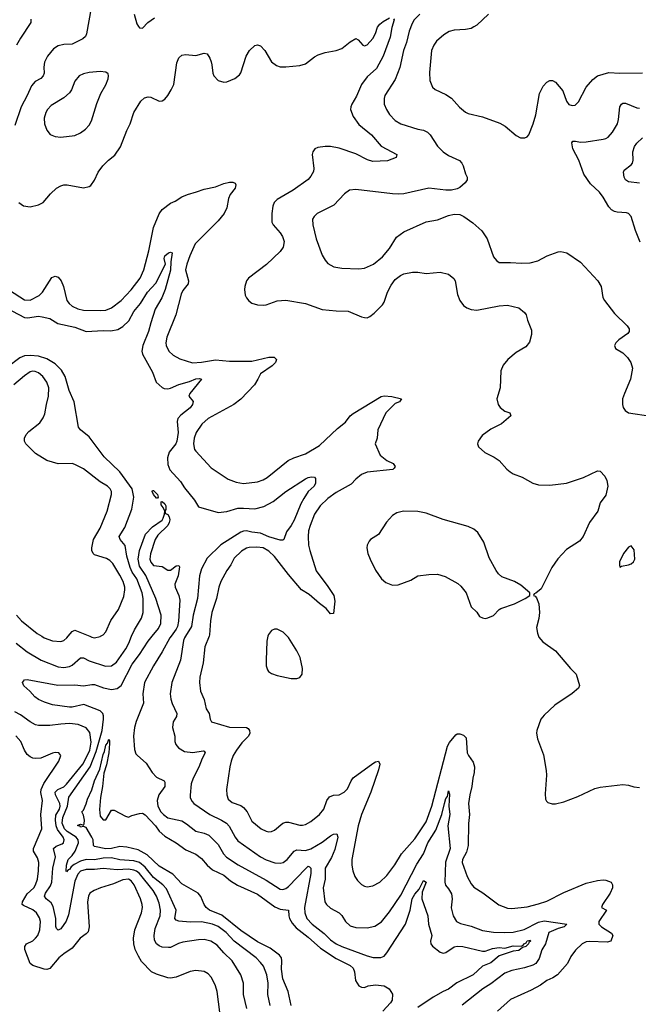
# Model space of a CAD drawing. Header units: inches. Extents: x 1173000 to 1307049, y 522583 to 678455.
# Tile 489 of 617: x 1222477 to 1226880, y 637379 to 644391. Entities that reach past the tile are written whole.
import ezdxf

# ---------------------------------------------------------------- set-up
doc = ezdxf.new("R2010")
doc.units = ezdxf.units.IN
doc.header["$MEASUREMENT"] = 0
doc.layers.add('B2623', color=7, linetype='Continuous')
doc.layers.add('B2624', color=7, linetype='Continuous')

msp = doc.modelspace()

# ---------------------------------------------------------------- linework, layer by layer
at = {"layer": 'B2623', "color": 5}
for points, elevation in [([(1222451, 639951), (1222530, 639890.2), (1222630, 639830.2), (1222750, 639783), (1222790, 639777.9), (1222830, 639784.2), (1222850, 639794), (1222910, 639846.8), (1222930, 639845.5), (1222970, 639826), (1223088.4, 639788.4), (1223129.2, 639790), (1223165.3, 639814.7), (1223231.3, 639910), (1223252.7, 639950), (1223273.5, 640000)], 960), ([(1224258.7, 637370), (1224243.2, 637450), (1224244.2, 637530), (1224235, 637590), (1224212.5, 637650), (1224190, 637677.7), (1224159.8, 637710), (1224003.4, 637830), (1223947.5, 637890), (1223890, 637933.5), (1223850, 637949.1), (1223770, 637967.3), (1223690, 637964.9), (1223610, 637972.2), (1223590, 637978), (1223581.2, 637990), (1223590.4, 638050.4), (1223521.4, 638201.4), (1223496, 638230), (1223430, 638281.3), (1223370, 638356.6), (1223328.8, 638388.8), (1223290, 638402), (1223190, 638407.6), (1223130, 638423.3), (1223070, 638420.7), (1223010, 638409.3), (1222950, 638410.2), (1222910, 638399.2), (1222864, 638376), (1222842.1, 638357.9), (1222830, 638338.3), (1222822.7, 638337.3), (1222810, 638323.7), (1222808.4, 638328.4), (1222808.9, 638370), (1222822.6, 638410), (1222850, 638439.3), (1222870.4, 638469.6), (1222894.6, 638530), (1222892.9, 638550), (1222879.2, 638570), (1222815.5, 638610), (1222794.5, 638630), (1222779.4, 638670), (1222783.5, 638710), (1222816.7, 638790), (1222825.3, 638854.7), (1222979.2, 639070), (1223020.2, 639179.8), (1223063, 639330), (1223073.6, 639410), (1223072.7, 639432.7), (1223067.2, 639450), (1223048.6, 639470), (1222934, 639514), (1222850, 639496.5), (1222830, 639496.5), (1222710, 639510.9), (1222652.3, 639530), (1222610, 639549.7), (1222585.1, 639570), (1222549.6, 639610), (1222506.3, 639646.3), (1222496.9, 639670), (1222511, 639689), (1222530, 639691.4), (1222747.9, 639652.1), (1222870, 639654.3), (1222930, 639646.5), (1222990, 639657.6), (1223010, 639656.9), (1223073.7, 639633.7), (1223130, 639620.1), (1223170, 639627.9), (1223197.8, 639650), (1223277.9, 639802.1), (1223330.5, 639870), (1223390, 639965.7), (1223419, 640000)], 940), ([(1222633.4, 640000), (1222650, 639989.3), (1222710, 639968.4), (1222770, 639963.6), (1222790, 639970.3), (1222812.4, 639990), (1222820.7, 640000)], 980), ([(1222974.8, 640000), (1222990, 639993.6), (1223010, 639990.2), (1223050, 639999), (1223051.8, 640000)], 980), ([(1223553.7, 640000), (1223546.4, 639990), (1223491, 639889), (1223429.5, 639790), (1223365.2, 639670), (1223353.7, 639590), (1223357.1, 639522.9), (1223306.2, 639393.8), (1223294.7, 639350), (1223286.4, 639290), (1223294.5, 639194.5), (1223304.2, 639164.2), (1223314.9, 639150), (1223377.2, 639097.2), (1223419.5, 639030), (1223450, 638995.8), (1223504.9, 638970), (1223510, 638961), (1223509.1, 638930), (1223468.2, 638871.8), (1223456, 638830), (1223459.7, 638790), (1223482.2, 638750), (1223500.2, 638730), (1223530, 638707.8), (1223630, 638684.8), (1223664.6, 638664.6), (1223730, 638612.4), (1223790, 638598.9), (1223824.1, 638584.1), (1223890, 638518.3), (1223927.7, 638450), (1223948.3, 638428.3), (1224032.1, 638372.1), (1224230, 638264.5), (1224330, 638199.3), (1224350, 638197.1), (1224370, 638203.8), (1224390, 638217.5), (1224510, 638343.9), (1224530, 638362.8), (1224538.7, 638358.7), (1224548.1, 638348.1), (1224548.7, 638310), (1224504.6, 638070), (1224505.8, 638030), (1224521.7, 637990), (1224557.8, 637950), (1224644.2, 637884.2), (1224690, 637838.2), (1224730, 637811.1), (1224770, 637791.8), (1224950, 637724.9), (1224993.1, 637713.1), (1225047.9, 637712.1), (1225070, 637722.3), (1225090, 637744.9), (1225223.7, 637950), (1225256.1, 638050), (1225271.5, 638130), (1225290, 638163.8), (1225319.7, 638200.3), (1225350, 638261.5), (1225370.1, 638250), (1225341.5, 638178.5), (1225338.5, 638130), (1225382.3, 638010), (1225386.5, 637950), (1225410.2, 637870), (1225402, 637830), (1225404, 637810), (1225414.4, 637794.4), (1225470, 637750.4), (1225490, 637744.2), (1225510, 637748.9), (1225570, 637787.9), (1225590, 637793.7), (1225631.4, 637791.4), (1225770, 637758), (1225790, 637757.5), (1225843.1, 637776.9), (1225890, 637784.8), (1225930, 637780.1), (1225990, 637796.2), (1226045.4, 637794.6), (1226060.4, 637799.6), (1226067.3, 637810), (1226082.9, 637817.1), (1226090, 637830.6), (1226110, 637835.5), (1226113.1, 637830), (1226100.5, 637819.5), (1226098.4, 637810), (1226080.2, 637790), (1226056.3, 637783.7), (1226030, 637761.6), (1225990, 637757.9), (1225890, 637724.5), (1225830, 637675.1), (1225770.3, 637650), (1225703.6, 637590), (1225587.3, 637532.7), (1225530, 637487.4), (1225490, 637469.9), (1225420.9, 637430), (1225310, 637357.4)], 940), ([(1223656.2, 640000), (1223650.1, 639990), (1223643.3, 639970), (1223621.4, 639830), (1223559.6, 639670), (1223546.7, 639590), (1223551.4, 639551.4), (1223561.1, 639521.1), (1223595.8, 639450), (1223591.8, 639430), (1223569.1, 639390), (1223565.2, 639350), (1223581.7, 639290), (1223581.3, 639250), (1223587.2, 639230), (1223606.2, 639206.2), (1223650, 639179.3), (1223710, 639173), (1223783.8, 639183.8), (1223790, 639183), (1223796.9, 639170), (1223774.4, 639130), (1223752.9, 639067.1), (1223712.4, 638990), (1223698, 638950), (1223689.1, 638869.1), (1223690.3, 638850), (1223703.4, 638823.4), (1223715.8, 638810), (1223830.1, 638730.1), (1223914, 638690), (1223948.2, 638668.2), (1223967.8, 638647.8), (1224010, 638570.2), (1224030, 638544.1), (1224190, 638429.3), (1224230, 638409.4), (1224292.3, 638387.7), (1224330, 638383.6), (1224351.4, 638388.6), (1224381.7, 638410), (1224430, 638470.3), (1224450, 638479.1), (1224510, 638473.7), (1224550, 638486.7), (1224630, 638533.2), (1224690, 638579.7), (1224710, 638591.3), (1224733.7, 638593.7), (1224742.3, 638570), (1224719, 638481), (1224696, 638424), (1224651, 638350), (1224651.1, 638270), (1224637.1, 638210), (1224649.1, 638110), (1224660.3, 638090), (1224690, 638063.1), (1224751.5, 638031.5), (1224770.8, 638010.8), (1224796.1, 637970), (1224830, 637938), (1224870, 637925.6), (1224950, 637925.2), (1225004.6, 637935.4), (1225052.9, 637967.1), (1225110, 638037), (1225190, 638157.7), (1225303, 638377), (1225351, 638450), (1225382.8, 638530), (1225439.5, 638620.5), (1225482, 638730), (1225499.8, 638810), (1225510, 638843.8), (1225521.3, 638858.7), (1225530, 638898.8), (1225536.5, 638876.5), (1225532.1, 638790), (1225539.1, 638730), (1225524.4, 638650), (1225541, 638490), (1225507.3, 638392.7), (1225502.7, 638250), (1225507.4, 638227.4), (1225530, 638202.4), (1225550, 638166), (1225555.9, 638130), (1225547.1, 638067.1), (1225563.1, 638010), (1225586, 637970), (1225615.3, 637955.3), (1225690, 637936.8), (1225770, 637905.7), (1225850, 637893.4), (1225930, 637890.1), (1225990, 637894), (1226067.7, 637912.3), (1226170, 637963.7), (1226210, 637973.5), (1226372, 637950), (1226353, 637930), (1226310, 637920.2), (1226242.7, 637890), (1226219.7, 637810), (1226192.5, 637767.5), (1226174.7, 637705.3), (1226150, 637669.9), (1226130, 637657.9), (1226070, 637638.9), (1225979.3, 637620.7), (1225930, 637601.2), (1225830, 637526), (1225773.4, 637490), (1225627.1, 637372.9)], 960), ([(1223824.2, 640000), (1223794.2, 639925.8), (1223782.9, 639810), (1223759.7, 639710), (1223755.9, 639670), (1223763.9, 639610), (1223789.4, 639549.4), (1223804.2, 639484.2), (1223824.2, 639450), (1223832, 639410), (1223843, 639390), (1223970, 639352), (1224090, 639351.6), (1224103.9, 639343.9), (1224113.4, 639330), (1224114, 639310), (1224104.2, 639290), (1224058.2, 639241.8), (1224019.3, 639190), (1223996.9, 639150), (1223982, 639110), (1223972.2, 639070), (1223948.5, 638910), (1223950.2, 638870), (1223961.3, 638841.3), (1223990, 638816.9), (1224050, 638795), (1224070, 638781.1), (1224096.3, 638750), (1224130, 638682.6), (1224196.4, 638630), (1224230, 638611.7), (1224250, 638607.4), (1224270, 638610.3), (1224290, 638620.3), (1224350, 638669.1), (1224370, 638676.5), (1224390, 638677.6), (1224470, 638654), (1224490, 638655.3), (1224510, 638660.9), (1224550, 638682.3), (1224611.2, 638730), (1224641, 638770), (1224663.1, 638830), (1224682.8, 638857.2), (1224710, 638868.8), (1224750, 638871.8), (1224787.3, 638890), (1224810, 638912.7), (1224835.4, 638970), (1224850, 638992), (1224990, 639093.4), (1225010, 639105.5), (1225031.3, 639110), (1225039.3, 639090), (1225030.2, 639050), (1224976.3, 638890), (1224910.2, 638730), (1224885.4, 638650), (1224840.2, 638410), (1224840.8, 638370), (1224847.7, 638330), (1224862.3, 638290), (1224881.8, 638261.8), (1224910, 638232.2), (1224930, 638220.3), (1224950, 638216), (1224990, 638223.2), (1225041.3, 638250), (1225090, 638296.5), (1225146.3, 638373.7), (1225193.6, 638450), (1225290, 638557.6), (1225370, 638678.3), (1225410, 638790.4), (1225522.2, 639217.8), (1225536.5, 639243.5), (1225580.5, 639299.5), (1225590, 639306), (1225610, 639305.2), (1225636.6, 639296.6), (1225655.9, 639275.9), (1225661.8, 639170), (1225671.3, 639150), (1225704.7, 639104.7), (1225714.8, 639070), (1225712.4, 639030), (1225701.8, 638990), (1225695.3, 638930), (1225680.2, 638870), (1225672.7, 638810), (1225678.9, 638730), (1225672.5, 638667.5), (1225668.4, 638510), (1225657.1, 638462.9), (1225628.9, 638410), (1225627.3, 638390), (1225661.2, 638290), (1225690, 638237.4), (1225710, 638212.8), (1225772.7, 638172.7), (1225888, 638088), (1225950, 638063.7), (1225981.1, 638061.1), (1226090, 638074), (1226170, 638093.9), (1226230, 638114.4), (1226350, 638175.8), (1226510, 638242), (1226590, 638262), (1226630, 638266.7), (1226650, 638264.4), (1226686.8, 638250), (1226697.1, 638230), (1226697.6, 638210), (1226681.1, 638170), (1226624.4, 638090), (1226619.1, 638070), (1226653.4, 638050), (1226599, 637970), (1226600.3, 637950), (1226617.6, 637930), (1226690, 637884.9), (1226698, 637870), (1226685.5, 637830), (1226658.4, 637821.6), (1226532.8, 637827.2), (1226510, 637823.9), (1226480.4, 637810), (1226434.4, 637765.6), (1226400.4, 637719.6), (1226375.8, 637670), (1226304.4, 637590), (1226272.7, 637567.3), (1226228.5, 637550), (1226183.4, 637516.6), (1226118.8, 637481.2), (1225970, 637412.8), (1225878.7, 637330)], 980), ([(1224244.1, 640000), (1224235.5, 639964.5), (1224231, 639830), (1224232.3, 639790), (1224240.2, 639760.2), (1224248.3, 639748.3), (1224270, 639734.6), (1224310, 639721.3), (1224410, 639700.2), (1224450, 639698.3), (1224470, 639706), (1224487.1, 639730), (1224489.8, 639770), (1224473.5, 639850), (1224450, 639896.9), (1224390, 639991.2), (1224381.6, 640000)], 1020), ([(1226170.3, 640000), (1226172.9, 639992.9), (1226201.3, 639961.3), (1226290, 639896.4), (1226397, 639770), (1226438, 639730), (1226462.8, 639650), (1226454, 639630), (1226410, 639591.8), (1226286.8, 639510), (1226210, 639439.5), (1226187.2, 639410), (1226156.9, 639330), (1226155.6, 639310), (1226162.6, 639270), (1226204.5, 639155.5), (1226225.1, 639045.1), (1226226.7, 639010), (1226217.1, 638877.1), (1226220.4, 638840.4), (1226226, 638826), (1226236.8, 638816.8), (1226267.5, 638807.5), (1226290, 638807.3), (1226350, 638822), (1226450, 638859.5), (1226570, 638916.5), (1226610, 638926.7), (1226770, 638944.9), (1226810, 638940.7), (1226848.3, 638928.3), (1226890, 638922.4)], 1020), ([(1224093.8, 637350), (1224068.9, 637450), (1224068.8, 637530), (1224051.6, 637590), (1223990, 637688.6), (1223930, 637745.6), (1223881.4, 637801.4), (1223837.6, 637830), (1223790, 637840.2), (1223750, 637839), (1223638.3, 637821.7), (1223607.4, 637812.6), (1223550, 637785.1), (1223536.5, 637783.5), (1223490, 637787.2), (1223470, 637795.3), (1223450, 637811.1), (1223437.3, 637837.3), (1223433.5, 637870), (1223441.6, 637918.4), (1223475.7, 638010), (1223479.1, 638050), (1223470, 638099.6), (1223451.5, 638150), (1223426, 638190), (1223330, 638309.9), (1223307.7, 638327.7), (1223290, 638335.8), (1223250, 638342.4), (1223170, 638337.4), (1223070, 638347.2), (1223010, 638338.4), (1222950, 638339.7), (1222910, 638327.1), (1222890, 638305), (1222870, 638257.2), (1222822.9, 638017.1), (1222808.2, 637971.8), (1222770, 637917.6), (1222750, 637906.9), (1222738.2, 637918.2), (1222733.8, 637933.8), (1222732.9, 637990), (1222714.9, 638074.9), (1222701, 638101), (1222664.2, 638130), (1222654, 638150), (1222661.4, 638170), (1222696.3, 638223.7), (1222705.2, 638250), (1222712.6, 638350), (1222730.9, 638430), (1222717.4, 638490), (1222735, 638505), (1222778.1, 638521.9), (1222787.8, 638530), (1222792.6, 638550), (1222785.2, 638570), (1222744.7, 638624.7), (1222735.8, 638650), (1222730.9, 638690), (1222733.4, 638726.6), (1222759.7, 638770), (1222765.1, 638790), (1222762.7, 638810), (1222731.7, 638870), (1222728.6, 638890), (1222748.1, 638910), (1222790, 638929.2), (1222810, 638947.9), (1222926.3, 639090), (1222950, 639133.7), (1222975.6, 639190), (1222985.2, 639245.2), (1222975.1, 639315.1), (1222950, 639348.7), (1222892, 639372), (1222830, 639378.3), (1222770, 639375.2), (1222690, 639363.7), (1222610, 639364), (1222590, 639369.8), (1222550, 639391.4), (1222481.1, 639441.1), (1222442.4, 639462.4)], 960), ([(1223910.8, 637250), (1223882.7, 637470), (1223871.6, 637511.6), (1223842, 637570), (1223817.1, 637597.1), (1223790, 637612.6), (1223730, 637621.1), (1223690, 637612.6), (1223590, 637572.1), (1223550, 637566.2), (1223530, 637568.6), (1223450, 637593.6), (1223415.1, 637610), (1223344.7, 637684.7), (1223321.4, 637721.4), (1223299.4, 637770), (1223289, 637810), (1223285.8, 637850), (1223297.3, 637910), (1223343.9, 638030), (1223349.9, 638070), (1223347.7, 638090), (1223337.2, 638130), (1223291.1, 638230), (1223270, 638259.8), (1223250, 638271.7), (1223210, 638266.6), (1223143.7, 638236.3), (1223051.3, 638208.7), (1223005.5, 638190), (1222975.8, 638170), (1222965.2, 638150), (1222959.7, 638110), (1222971.7, 637930), (1222963.6, 637896.4), (1222950, 637880.3), (1222906.7, 637850), (1222850, 637778.5), (1222790, 637739.3), (1222754.7, 637710), (1222690, 637634.5), (1222670, 637627.1), (1222650, 637629.8), (1222570, 637656.6), (1222552.1, 637670), (1222512.5, 637770), (1222512.1, 637790), (1222524.5, 637810), (1222570, 637832.6), (1222590, 637849.3), (1222604.7, 637870), (1222620.2, 637910), (1222623.9, 637970), (1222616.4, 637996.4), (1222595.3, 638030), (1222570, 638051.9), (1222502.5, 638082.5), (1222495.1, 638090), (1222496.7, 638110), (1222530, 638166.7), (1222577.4, 638210), (1222589.9, 638230.1), (1222603, 638270), (1222611, 638330), (1222612.4, 638390), (1222602.7, 638422.7), (1222575.2, 638470), (1222574.5, 638490), (1222634.8, 638630), (1222627.5, 638730), (1222637.7, 638830), (1222627.7, 638887.7), (1222628.7, 638910), (1222648.4, 638951.6), (1222756.3, 639110), (1222769.4, 639150), (1222754, 639170), (1222730, 639173.3), (1222710, 639167.8), (1222626.7, 639133.3), (1222590.2, 639129.8), (1222570, 639133.3), (1222550, 639142), (1222530, 639158.9), (1222509.9, 639189.9), (1222484.5, 639250), (1222450, 639290.9)], 980), ([(1224409, 637370), (1224388.2, 637470), (1224350, 637560.7), (1224340.5, 637630), (1224343.4, 637690), (1224339.1, 637710), (1224326.2, 637730), (1224259.5, 637779.5), (1224170, 637824.2), (1224050, 637906.2), (1223914.5, 638014.5), (1223828.5, 638050), (1223803.5, 638070), (1223789.8, 638090), (1223767, 638147), (1223746.6, 638170), (1223630, 638237.6), (1223566.6, 638306.6), (1223470, 638362), (1223384.9, 638444.9), (1223320, 638480), (1223238.2, 638498.2), (1223190, 638503.6), (1223130.7, 638489.3), (1223090, 638486.1), (1223010, 638504.2), (1223002, 638510), (1222998.9, 638550), (1222990.6, 638570.6), (1222950, 638638), (1222930, 638646), (1222910, 638642), (1222906.8, 638646.8), (1222889.3, 638650), (1222890, 638654), (1222910, 638662), (1222930, 638654), (1222936.4, 638663.6), (1222939, 638690), (1222930, 638726), (1222918, 638750), (1222930, 638762), (1222950, 638806.8), (1222959.7, 638840.3), (1222990, 638906.8), (1223009, 638970), (1223046.1, 639053.9), (1223070, 639158.4), (1223079.9, 639180.1), (1223090, 639223.8), (1223101.8, 639238.2), (1223110, 639267.3), (1223115.6, 639255.6), (1223116.1, 639236.1), (1223110.8, 639170.8), (1223095.6, 639084.4), (1223075.4, 639024.6), (1223066.2, 638930), (1223052.4, 638852.4), (1223045.7, 638765.7), (1223050, 638718), (1223070, 638692), (1223090, 638694), (1223130, 638762), (1223150, 638762), (1223230, 638718), (1223250, 638711.3), (1223275.9, 638724.1), (1223330, 638738.7), (1223350, 638739.7), (1223370, 638727.8), (1223443.3, 638650), (1223470, 638611.6), (1223510, 638575.9), (1223590, 638530.2), (1223660.4, 638480.4), (1223730, 638449), (1223770, 638418.5), (1223811, 638370), (1223850, 638338), (1223930, 638298), (1223978.3, 638258.3), (1224027.5, 638227.5), (1224170, 638163.9), (1224293.1, 638073.1), (1224330, 638057.6), (1224390, 638050.4), (1224391.7, 638010), (1224397.8, 637990), (1224417, 637957), (1224445.2, 637925.2), (1224530, 637857.5), (1224618.5, 637778.5), (1224730, 637705), (1224830, 637654.7), (1224850, 637637.4), (1224859.1, 637610), (1224866.9, 637550), (1224890, 637511.6), (1224910, 637500.5), (1224930, 637500.2), (1224957.2, 637510), (1225010, 637519.3), (1225070, 637511), (1225106.8, 637490), (1225131.3, 637451.3), (1225127.7, 637410), (1225117.1, 637390), (1225060.9, 637330)], 920)]:
    msp.add_lwpolyline(points, dxfattribs=dict(at, elevation=elevation))
at = {"layer": 'B2624', "color": 5}
for points, elevation in [([(1222985.6, 644474.4), (1222952.4, 644290), (1222944.4, 644270), (1222925.9, 644254.1), (1222850, 644215.9), (1222790, 644215), (1222750, 644204.2), (1222718, 644182), (1222673.8, 644130), (1222652.7, 644087.3), (1222648.5, 644051.5), (1222650.2, 644010), (1222644.1, 643990), (1222627.9, 643972.1), (1222587.6, 643950), (1222560.3, 643919.7), (1222530, 643849.7), (1222486.6, 643770), (1222441.9, 643638.1)], 1020), ([(1222554.9, 644394.9), (1222556.4, 644370), (1222481.4, 644258.6), (1222454.8, 644210)], 980), ([(1222470, 643087.7), (1222504.4, 643064.4), (1222550, 643058.7), (1222610, 643072), (1222644.5, 643090), (1222696.2, 643150), (1222739.6, 643190), (1222770, 643207.7), (1222790, 643213.8), (1222813.7, 643213.7), (1222930, 643192.4), (1222970, 643201.6), (1222982.7, 643210), (1223010, 643247.3), (1223035.3, 643304.7), (1223068.2, 643350), (1223108, 643390), (1223153.3, 643426.7), (1223195.2, 643484.8), (1223238.8, 643601.2), (1223262.6, 643650), (1223289.8, 643730.2), (1223338.4, 643810), (1223365.9, 643834.1), (1223390, 643840.4), (1223410, 643839.3), (1223470, 643810.6), (1223490, 643813.4), (1223510, 643824.9), (1223530, 643850.7), (1223555.6, 643890), (1223573.6, 643930), (1223595.6, 644084.4), (1223610, 644119.1), (1223630, 644138.4), (1223656.3, 644143.7), (1223730, 644135.6), (1223790, 644152.2), (1223810, 644147.7), (1223830, 644116.3), (1223839.6, 644090), (1223845.5, 644070), (1223850.3, 644010.3), (1223859.1, 643990), (1223890, 643957.3), (1223930, 643944.9), (1223950, 643947.7), (1224007.5, 643972.5), (1224041.6, 643998.4), (1224050, 644011.3), (1224087.8, 644130), (1224112, 644170), (1224150, 644207.3), (1224170, 644210.6), (1224190, 644204.9), (1224221.3, 644170), (1224268.5, 644090), (1224303.7, 644063.7), (1224330, 644055.3), (1224370, 644053.7), (1224470, 644063.8), (1224510, 644076.4), (1224574.6, 644125.4), (1224600.7, 644139.3), (1224650, 644156.2), (1224730.3, 644170.3), (1224770, 644185.2), (1224830, 644233.8), (1224870, 644255.8), (1224886.3, 644246.3), (1224918.8, 644210), (1224930, 644204.4), (1224950, 644210.4), (1224990, 644256.4), (1225010, 644293.4), (1225023.6, 644336.4), (1225040.6, 644359.4), (1225063, 644377), (1225110, 644402.8)], 1020), ([(1223290.8, 644430.8), (1223310, 644362), (1223322, 644342), (1223330, 644332), (1223350, 644331.3), (1223389, 644370), (1223436.1, 644403.9)], 1040), ([(1225137.6, 644397.6), (1225142, 644390), (1225124.7, 644335.3), (1225114.7, 644265.3), (1225064.3, 644130), (1225016.3, 644043.7), (1224950, 643984), (1224910.1, 643930), (1224873.8, 643846.2), (1224840.7, 643790), (1224833.2, 643770), (1224832.1, 643750), (1224850, 643700.3), (1224890, 643644.9), (1224981.7, 643570), (1225050.2, 643490.2), (1225160.7, 643430), (1225157.3, 643410), (1225094.1, 643385.9), (1224990, 643380.4), (1224952.7, 643392.7), (1224870, 643435.5), (1224750, 643474.8), (1224690, 643486.6), (1224650, 643487.6), (1224599.3, 643480.7), (1224578, 643470), (1224564.2, 643450), (1224559.6, 643430), (1224571.1, 643330), (1224567.6, 643310), (1224550, 643275.4), (1224530, 643253.5), (1224424.1, 643175.9), (1224310.5, 643110), (1224288.8, 643090), (1224278.2, 643061.8), (1224270.3, 643010.3), (1224272, 642950), (1224281.3, 642930), (1224330, 642873.7), (1224347.1, 642847.1), (1224358.8, 642810), (1224352.2, 642770), (1224330, 642739.7), (1224233.5, 642646.5), (1224106, 642550), (1224090.4, 642530), (1224079.3, 642490), (1224077.1, 642470), (1224082.4, 642430), (1224090.4, 642410), (1224107.9, 642387.9), (1224130, 642372.4), (1224170, 642359.5), (1224210, 642357), (1224230, 642360.3), (1224310, 642388.9), (1224370, 642393.1), (1224510, 642370.2), (1224630, 642327.9), (1224730, 642316.5), (1224813.9, 642313.9), (1224910, 642275.3), (1224930, 642268.9), (1224950, 642268.7), (1224970, 642277.1), (1224999.4, 642300.6), (1225058.8, 642361.2), (1225070, 642378.8), (1225094.8, 642450), (1225120.9, 642499.1), (1225150, 642540.3), (1225186.3, 642570), (1225210, 642580.7), (1225271.7, 642591.7), (1225310, 642591.8), (1225370, 642583.1), (1225470, 642592.4), (1225530, 642579.3), (1225567.7, 642547.7), (1225575.6, 642530), (1225594.2, 642434.2), (1225610.2, 642390.2), (1225635.5, 642355.5), (1225658.5, 642338.5), (1225690, 642327.4), (1225730, 642322.8), (1225890, 642353.1), (1225950, 642357.1), (1226030, 642338.8), (1226070, 642304.7), (1226081, 642290), (1226091, 642250), (1226119.9, 642179.9), (1226119.3, 642150), (1226106.4, 642093.6), (1226079.2, 642060.8), (1226010, 642019.6), (1225950.4, 641970), (1225917.6, 641930), (1225902, 641890), (1225895.8, 641770), (1225873, 641690), (1225882.4, 641650), (1225897.1, 641630), (1225930, 641603), (1225964.7, 641590), (1225972, 641570), (1225906.3, 641513.7), (1225830, 641475.1), (1225768.8, 641430), (1225739.5, 641390), (1225734.9, 641370), (1225741.6, 641350), (1225788.1, 641308.1), (1225855.3, 641275.3), (1225890, 641252.4), (1225943.8, 641190), (1225968, 641170), (1225990, 641157), (1226053.1, 641133.1), (1226130, 641090.3), (1226170, 641078), (1226250, 641076), (1226370, 641090.3), (1226489.7, 641130.3), (1226590, 641178), (1226610, 641176), (1226640.9, 641140.9), (1226656.4, 641110), (1226663.7, 641070), (1226650, 641005.2), (1226608, 640950), (1226592, 640890), (1226533, 640810), (1226488, 640710), (1226462, 640678), (1226370, 640616.9), (1226307.6, 640552.4), (1226265.3, 640490), (1226190, 640337.2), (1226150, 640306), (1226138, 640302), (1226134, 640290), (1226145.4, 640285.4), (1226154.8, 640274.8), (1226172.7, 640230), (1226177.6, 640170), (1226172.8, 640127.2), (1226156.4, 640063.6), (1226162, 640022), (1226170.3, 640000)], 1020), ([(1225324, 644430), (1225285.4, 644390), (1225270, 644363.6), (1225250, 644309.6), (1225231, 644229), (1225207.8, 644170), (1225181.6, 644050), (1225150, 643964.5), (1225077, 643850), (1225070.3, 643829.7), (1225070.3, 643790), (1225087.7, 643750), (1225110, 643714.4), (1225150, 643673.4), (1225190, 643649), (1225310, 643610.4), (1225350, 643603.7), (1225379.1, 643590), (1225399.5, 643570), (1225450.2, 643490.2), (1225490, 643450.4), (1225530, 643424.6), (1225607.3, 643387.3), (1225623, 643370), (1225633, 643350), (1225650, 643292), (1225661, 643270), (1225662.8, 643250), (1225647.7, 643230), (1225610, 643196.2), (1225590, 643186), (1225550, 643176.9), (1225510, 643176.9), (1225390, 643191.3), (1225210, 643151), (1225170, 643148.5), (1225129.8, 643149.8), (1224870, 643181.7), (1224823.2, 643176.8), (1224787.7, 643150), (1224712.7, 643070), (1224593.4, 643010), (1224572.4, 642990), (1224562, 642970), (1224562.6, 642930), (1224586.7, 642830), (1224630, 642714), (1224650, 642677.3), (1224670, 642653.4), (1224711.7, 642631.7), (1224770, 642622.3), (1224890, 642615.8), (1224930, 642620.2), (1224996.2, 642650), (1225058.8, 642701.2), (1225110, 642761.6), (1225158.7, 642841.3), (1225210, 642879.5), (1225370, 642950.4), (1225450, 642964.4), (1225530, 642996.4), (1225570, 643006.4), (1225610, 643002.4), (1225638.8, 642990), (1225703.4, 642943.4), (1225767.2, 642887.2), (1225803.6, 642830), (1225850, 642701), (1225870, 642676), (1225890, 642661), (1225970, 642662.4), (1226050, 642655.8), (1226110, 642660.3), (1226165.6, 642674.4), (1226231.1, 642708.9), (1226310, 642736.9), (1226330, 642740.3), (1226371.3, 642731.3), (1226470, 642663), (1226593.4, 642530), (1226614.9, 642490), (1226627.9, 642412.1), (1226639.3, 642390), (1226710, 642298), (1226800.5, 642210), (1226815.5, 642190), (1226816.3, 642170), (1226805.1, 642154.9), (1226741, 642110), (1226721, 642090), (1226711.3, 642070), (1226718, 642050), (1226770, 642019.1), (1226804.4, 641984.4), (1226828.2, 641950), (1226839.3, 641910), (1226824.9, 641830), (1226781.3, 641730), (1226768.5, 641690), (1226766.7, 641650), (1226772.4, 641630), (1226787.9, 641607.9), (1226811.3, 641590), (1226970, 641566.8)], 1040), ([(1225813.4, 644430), (1225730, 644351.8), (1225710, 644338.7), (1225690, 644328.3), (1225650, 644319.7), (1225570, 644315.8), (1225534.3, 644305.7), (1225496.3, 644283.7), (1225443.4, 644236.6), (1225423.6, 644210), (1225409.2, 644170), (1225393.7, 644013.7), (1225396.7, 643956.7), (1225416.3, 643910), (1225434.6, 643894.6), (1225510, 643858.9), (1225550, 643831.8), (1225606.5, 643766.5), (1225650, 643732), (1225670, 643722), (1225770, 643699.5), (1225893.5, 643653.5), (1225932.4, 643632.4), (1226010, 643564.9), (1226042, 643550), (1226071.7, 643548.3), (1226090, 643556), (1226101.2, 643570), (1226131.4, 643648.6), (1226150, 643712), (1226175.8, 643864.2), (1226203.1, 643916.9), (1226230, 643944.9), (1226250, 643957.3), (1226270, 643957.3), (1226290, 643946.8), (1226344.2, 643884.2), (1226370, 643811.3), (1226386.6, 643786.6), (1226410, 643778.8), (1226430, 643781), (1226454.8, 643805.2), (1226509.6, 643910), (1226556.3, 643963.7), (1226590, 643990.4), (1226670, 644013.6), (1226750, 644009.2), (1226910, 644012.7)], 1060), ([(1226892.8, 642807.2), (1226860.4, 642890), (1226829.6, 642990), (1226811, 643011), (1226796.4, 643016.4), (1226730, 643019.1), (1226710, 643024.7), (1226690, 643036.4), (1226670, 643056.9), (1226630, 643127.6), (1226603.6, 643163.6), (1226540.9, 643220.9), (1226492.3, 643290), (1226457.6, 643390), (1226413.5, 643470), (1226406.9, 643513.1), (1226415.1, 643524.9), (1226434, 643526), (1226470, 643519.3), (1226510, 643521.6), (1226630, 643538.8), (1226650, 643543.6), (1226666.5, 643553.5), (1226697.7, 643590), (1226731.1, 643650), (1226739.1, 643680.9), (1226749, 643771), (1226759.6, 643790), (1226770, 643796.9), (1226790, 643796.9), (1226870, 643763.5), (1226890, 643760.2)], 1040), ([(1226890, 643226.3), (1226810, 643235.8), (1226790, 643249.6), (1226780.5, 643270), (1226775.5, 643304.5), (1226780.1, 643319.9), (1226830, 643357.6), (1226839.7, 643370), (1226844.1, 643390), (1226841.6, 643450), (1226853, 643487), (1226870, 643510.2), (1226910.9, 643550)], 1020), ([(1222405, 642465), (1222510, 642395.8), (1222550, 642394.4), (1222614.3, 642425.7), (1222638.2, 642450), (1222705.8, 642554.2), (1222730, 642564.9), (1222750, 642556.5), (1222771.6, 642531.6), (1222787.8, 642490), (1222811.7, 642391.7), (1222828.7, 642368.7), (1222850.8, 642350.8), (1222890, 642332), (1222930, 642321.8), (1223050, 642318.9), (1223090, 642322.6), (1223130, 642338.8), (1223198, 642390), (1223270, 642466.7), (1223333.2, 642550), (1223359.1, 642610), (1223396.3, 642743.7), (1223430, 642910.6), (1223470, 643007.7), (1223490, 643039.5), (1223550, 643084.4), (1223582.6, 643097.4), (1223629.6, 643130), (1223670, 643146.5), (1223736.2, 643163.8), (1223790, 643184.9), (1223870, 643201.1), (1223930, 643224.6), (1223970, 643234), (1223994, 643234), (1224010, 643227.3), (1224014.8, 643214.8), (1224010.2, 643190.2), (1223974.2, 643145.8), (1223963.8, 643116.2), (1223951.5, 643050), (1223931.5, 643010), (1223890, 642957.2), (1223725.9, 642794.1), (1223687.6, 642710), (1223665.2, 642650), (1223657.6, 642610), (1223678.9, 642530), (1223675.6, 642510), (1223638.7, 642461.3), (1223625, 642435), (1223588.8, 642290), (1223524.5, 642130), (1223517.6, 642090), (1223519.7, 642070), (1223537.7, 642030), (1223570, 642000.7), (1223615.8, 641975.8), (1223707, 641947), (1223770, 641951.4), (1223870, 641969.6), (1223970, 641959.1), (1224130, 641959), (1224250, 641988.1), (1224287.4, 641987.4), (1224305.5, 641970), (1224296.5, 641950), (1224273.2, 641926.8), (1224190.4, 641870), (1224172.7, 641830), (1224147, 641790), (1224050, 641687.6), (1224000.3, 641650), (1223818, 641550), (1223772.7, 641510), (1223733.8, 641450), (1223718.3, 641410), (1223712.9, 641370), (1223721.7, 641330), (1223730, 641317.1), (1223840.7, 641200.7), (1223960, 641120), (1224017, 641097), (1224070, 641086.9), (1224170, 641100.9), (1224210, 641112.9), (1224237.6, 641130), (1224387.7, 641252.3), (1224428.4, 641271.6), (1224510, 641299.7), (1224610, 641358.5), (1224739.9, 641480.1), (1224794.9, 641525.1), (1224830, 641568.7), (1224850, 641586), (1225050, 641708.2), (1225070, 641712.2), (1225126.6, 641706.6), (1225194.8, 641690), (1225181, 641670), (1225150, 641658.4), (1225083.6, 641590), (1225025.2, 641470), (1225020.2, 641410), (1225007.4, 641370), (1225042, 641290), (1225090, 641251.8), (1225136, 641230), (1225148.8, 641210), (1225142.7, 641197.2), (1225131.7, 641188.3), (1224950, 641169.1), (1224910, 641151.6), (1224870, 641118), (1224837.2, 641082.8), (1224730, 641024.1), (1224670, 640980.9), (1224614.7, 640930), (1224574.2, 640870), (1224543.7, 640790), (1224533.5, 640750), (1224529.5, 640709.5), (1224532.6, 640650), (1224541.7, 640610), (1224587, 640467), (1224670, 640355.3), (1224712.3, 640290), (1224719.5, 640250), (1224710, 640162), (1224690, 640160.7), (1224658.5, 640198.5), (1224610, 640233.5), (1224537.2, 640297.2), (1224482.8, 640330), (1224390, 640440.2), (1224290, 640569), (1224250, 640606.6), (1224210, 640630.5), (1224164.2, 640635.8), (1224110, 640632.3), (1224090, 640627), (1224054.4, 640605.6), (1224003.1, 640556.9), (1223980.7, 640510), (1223951.8, 640468.2), (1223908, 640390), (1223894.2, 640350), (1223877.4, 640270), (1223845.1, 640170), (1223835.7, 640110), (1223828.8, 640011.2), (1223824.2, 640000)], 980), ([(1222379.6, 642339.6), (1222510, 642270.6), (1222532.8, 642267.2), (1222610, 642279.8), (1222635.6, 642275.6), (1222690, 642263.2), (1222747.2, 642227.2), (1222870, 642200.1), (1222950, 642171.3), (1223070, 642177), (1223125.7, 642174.3), (1223175, 642185), (1223210, 642205.5), (1223253.4, 642246.6), (1223288.2, 642311.8), (1223336.7, 642370), (1223386.4, 642450), (1223445.6, 642514.4), (1223514.8, 642650), (1223504.8, 642690), (1223509.8, 642710), (1223535.1, 642730), (1223550, 642735.5), (1223563, 642730), (1223553.1, 642666.8), (1223550, 642607), (1223512.3, 642470), (1223488.6, 642410), (1223441.9, 642330), (1223409, 642231), (1223394.6, 642170), (1223352.1, 642070), (1223345.6, 642030), (1223351.4, 642010), (1223421.6, 641881.6), (1223449.1, 641810), (1223490, 641772.2), (1223504.5, 641764.5), (1223530, 641761.5), (1223550, 641766.2), (1223610, 641792.9), (1223686.2, 641813.8), (1223730, 641832.5), (1223756, 641836), (1223771.6, 641830), (1223688.9, 641730), (1223681.6, 641710), (1223712.1, 641672.1), (1223706.4, 641650), (1223690, 641627.1), (1223624.4, 641575.6), (1223601.2, 641550), (1223596.6, 641530), (1223605.7, 641450), (1223596, 641390), (1223586.9, 641370), (1223541.5, 641310), (1223529.6, 641270), (1223530, 641224), (1223545.4, 641185.4), (1223622, 641102), (1223650, 641057.7), (1223720.3, 640970), (1223750, 640922), (1223890, 640882), (1223950, 640887.8), (1224030, 640911.3), (1224070, 640913.5), (1224150, 640907.6), (1224215.2, 640924.8), (1224281.3, 640958.7), (1224370, 641031.3), (1224510, 641120.7), (1224530, 641131.3), (1224554.6, 641134.6), (1224574.1, 641134.1), (1224583.4, 641123.4), (1224582.8, 641090), (1224573.8, 641070), (1224530.4, 641030), (1224498.4, 640981.6), (1224477.3, 640942.7), (1224430, 640827.3), (1224410, 640787.8), (1224375.9, 640744.1), (1224357, 640690), (1224350, 640683.5), (1224330, 640685.1), (1224250, 640708.5), (1224190, 640734.8), (1224130, 640740.7), (1224090, 640750.9), (1224070, 640749.4), (1224050, 640741.3), (1223908.1, 640651.9), (1223810, 640556.4), (1223770, 640480.5), (1223756.6, 640430), (1223742.6, 640270), (1223711.2, 640150), (1223698.4, 640070), (1223656.2, 640000)], 960), ([(1223273.5, 640000), (1223293, 640047), (1223344, 640130), (1223356.2, 640170), (1223354.8, 640270), (1223349.4, 640310), (1223311.1, 640410), (1223277.3, 640457.3), (1223263.4, 640490), (1223239.9, 640570), (1223227.5, 640647.5), (1223191.9, 640690), (1223184.5, 640710), (1223225, 640775), (1223275.5, 640904.5), (1223289.2, 640990), (1223277.5, 641050), (1223189.8, 641170), (1223077.4, 641277.4), (1222970, 641420.5), (1222909.4, 641470), (1222894, 641490), (1222864.6, 641670), (1222829.4, 641749.4), (1222799.6, 641850), (1222775.2, 641895.2), (1222730, 641939), (1222670, 641975.3), (1222610, 641995.7), (1222550, 641999.9), (1222510, 641995.9), (1222476.7, 641983.3), (1222390, 641916.8)], 960), ([(1223051.8, 640000), (1223070, 640010.3), (1223090, 640032.4), (1223126.5, 640113.5), (1223180.3, 640190), (1223216.9, 640283.1), (1223225.4, 640330), (1223225.7, 640350), (1223212.2, 640390), (1223190, 640436.1), (1223138.6, 640518.6), (1223118.7, 640538.7), (1223093.3, 640553.3), (1223010, 640579.4), (1222999.8, 640590), (1222991.1, 640611.1), (1222989.4, 640630), (1223001.4, 640690), (1223049, 640770), (1223099, 640890), (1223129.8, 641010), (1223129.8, 641030), (1223121.5, 641050), (1223102, 641070), (1223050, 641098.9), (1222930, 641192.4), (1222870, 641224.2), (1222850, 641229.6), (1222750, 641228.3), (1222670, 641251.1), (1222590, 641302.3), (1222520.4, 641370), (1222511.1, 641390), (1222511.1, 641410), (1222523.4, 641436.6), (1222542.4, 641457.6), (1222619.4, 641520.6), (1222644.8, 641555.2), (1222655.3, 641584.7), (1222666.2, 641650), (1222682.2, 641710), (1222683.7, 641770), (1222670.8, 641810), (1222640.3, 641850), (1222610, 641876.5), (1222586.5, 641886.5), (1222570, 641888.4), (1222550, 641883.4), (1222510, 641855.6), (1222435.6, 641790)], 980), ([(1223419, 640000), (1223465.2, 640054.8), (1223481, 640090), (1223483, 640150), (1223445.7, 640270), (1223373.9, 640433.9), (1223330, 640498.5), (1223320.6, 640550), (1223330, 640610.4), (1223373.2, 640726.8), (1223421.7, 640778.3), (1223490, 640826.7), (1223498, 640842), (1223508, 640870), (1223509.6, 640890), (1223498, 640918), (1223484.8, 640935.2), (1223482.5, 640957.5), (1223490, 640959.1), (1223510, 640942), (1223516, 640930), (1223516.4, 640903.6), (1223510.8, 640890), (1223515.3, 640875.3), (1223530, 640868.2), (1223541.7, 640850), (1223544.4, 640830), (1223540.6, 640810), (1223530, 640789.8), (1223460.9, 640719.1), (1223439.8, 640690), (1223407.9, 640587.9), (1223404, 640550), (1223410, 640527.7), (1223430, 640503.8), (1223490, 640497.3), (1223530, 640471), (1223550, 640470.8), (1223590, 640501), (1223610, 640504.7), (1223615.2, 640495.2), (1223604.4, 640430), (1223580.5, 640370), (1223583.8, 640350), (1223609.4, 640289.4), (1223616.1, 640256.1), (1223607.7, 640107.7), (1223599.7, 640070), (1223590.1, 640050), (1223553.7, 640000)], 940), ([(1222454.9, 640150), (1222489.1, 640110), (1222600.8, 640020.8), (1222633.4, 640000)], 980), ([(1222820.7, 640000), (1222850, 640035.3), (1222870, 640044.6), (1222974.8, 640000)], 980), ([(1224381.6, 640000), (1224352.8, 640030), (1224310, 640049.7), (1224290, 640049.7), (1224270, 640041.6), (1224247.2, 640012.8), (1224244.1, 640000)], 1020)]:
    msp.add_lwpolyline(points, dxfattribs=dict(at, elevation=elevation))
for points, elevation in [([(1223050, 644020.9), (1222970, 644014.3), (1222930, 644004.2), (1222898.8, 643990), (1222870, 643953.2), (1222845.3, 643890), (1222831.2, 643868.8), (1222790, 643833.3), (1222700, 643780), (1222673.4, 643750), (1222662.7, 643730), (1222651.6, 643690), (1222653.7, 643650), (1222670, 643604.7), (1222693.2, 643573.2), (1222730, 643559.3), (1222770, 643554.4), (1222870, 643567), (1222910, 643584.9), (1222945.1, 643610), (1222970, 643639.3), (1222987.1, 643670), (1223026, 643794), (1223054.8, 643865.2), (1223090, 643926.8), (1223106.6, 643970), (1223109.2, 643990), (1223105.2, 644005.2), (1223090, 644017.2)], 1040), ([(1223457.1, 640982.9), (1223450, 640983.6), (1223428.7, 641010), (1223419.5, 641030), (1223422.4, 641037.6), (1223430, 641038.4), (1223456.5, 641010), (1223462.8, 640990)], 940), ([(1225209.4, 640890.6), (1225161.3, 640878.7), (1225130, 640859.7), (1225087.8, 640812.2), (1225030, 640724.5), (1224974, 640690), (1224963.4, 640676.6), (1224950.4, 640650), (1224948.7, 640630), (1224956, 640590), (1224971.4, 640550), (1225010.3, 640470), (1225052.3, 640410), (1225082.1, 640382.1), (1225130, 640364.7), (1225170, 640366.9), (1225261, 640399), (1225310, 640430.3), (1225390, 640440.3), (1225450, 640441.7), (1225505.1, 640425.1), (1225595.5, 640375.5), (1225616.8, 640356.8), (1225655.8, 640310), (1225690.6, 640210), (1225731.5, 640171.5), (1225750, 640141), (1225770, 640130.8), (1225790, 640127.3), (1225810, 640130.8), (1225850, 640147.3), (1225889.6, 640190.4), (1225902.3, 640197.7), (1225999, 640230), (1226074, 640270), (1226108.7, 640290), (1226108.7, 640310), (1226044.4, 640364.4), (1225999, 640390), (1225910, 640424.2), (1225885.2, 640445.2), (1225867.4, 640467.4), (1225818.4, 640558.4), (1225779.8, 640670), (1225738, 640738), (1225710, 640763.9), (1225670, 640781.5), (1225490, 640832.3), (1225370, 640877.8), (1225310, 640888.3)], 1020), ([(1226830, 640643.6), (1226810, 640634), (1226775.5, 640590), (1226746.7, 640530), (1226745.5, 640505.5), (1226750, 640492), (1226760.9, 640499.1), (1226810, 640508.5), (1226830, 640517), (1226845.6, 640530), (1226854.8, 640550), (1226850, 640615.1)], 1040)]:
    msp.add_lwpolyline(points, close=True, dxfattribs=dict(at, elevation=elevation))

doc.saveas('drawing.dxf')
